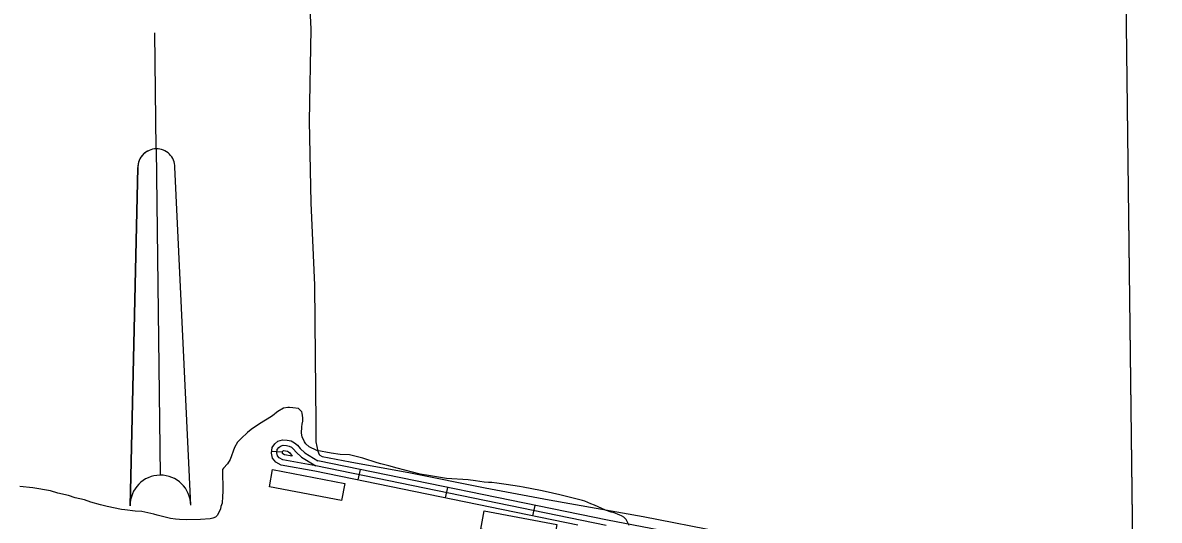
# Model space of a CAD drawing. Extents: x 3683402 to 3721514, y 487807 to 513565.
# Drawn here: x 3716057 to 3719244, y 508685 to 510081 of the extents above; entities that cross this region are included whole.
import ezdxf

# ---------------------------------------------------------------- set-up
doc = ezdxf.new("R2010")
doc.units = 0
for name, color, linetype in [('V-ANNO-SYMB', 7, 'Continuous'), ('V-BLDG-OTLN', 7, 'Continuous'), ('V-GRID-FRAM', 7, 'Continuous'), ('V-ROAD-CNTR', 7, 'Continuous'), ('V-SITE-VEGE', 7, 'Continuous'), ('V-TOPO-SHOR', 7, 'Continuous')]:
    doc.layers.add(name, color=color, linetype=linetype)

msp = doc.modelspace()

# ---------------------------------------------------------------- linework, layer by layer
at = {"layer": 'V-ANNO-SYMB'}
for p, q in [((3716431.3, 509726.9), (3716427.6, 510051.8)), ((3716431.3, 509726.9), (3716442, 508811.9)), ((3716431.3, 509726.9), (3716442, 508811.9)), ((3716358, 508725.9), (3716379.9, 509674.3)), ((3716379.9, 509674.3), (3716358, 508725.9)), ((3716527.9, 508727.9), (3716483.9, 509675.5))]:
    msp.add_line(p, q, dxfattribs=at)
for centre, radius, start, end in [((3716431.9, 509674.9), 52, 90.6627, 180.666), ((3716431.9, 509674.9), 52, 90.6693, 180.666), ((3716431.9, 509674.9), 52, 0.666, 90.6693), ((3716443, 508726.9), 85, 90.666, 180.666), ((3716443, 508726.9), 85, 90.666, 180.666), ((3716443, 508726.9), 85, 0.666, 90.666), ((3716443, 508726.9), 85, 0.666, 90.666)]:
    msp.add_arc(centre, radius, start, end, dxfattribs=at)
at = {"layer": 'V-BLDG-OTLN'}
for points in [[(3716757.8, 508828), (3716960.4, 508788.8), (3716951, 508740.4), (3716748.5, 508779.6)], [(3717350.9, 508711.5), (3717554.8, 508673.6), (3717545.4, 508622.8), (3717341.5, 508660.7)]]:
    msp.add_lwpolyline(points, close=True, dxfattribs=at)
at = {"layer": 'V-GRID-FRAM'}
msp.add_lwpolyline([(3687448, 511403.5), (3719130.8, 511772.1), (3719350.3, 493590.7), (3687651.7, 493221.8), (3687448, 511403.5)], dxfattribs=at)
at = {"layer": 'V-ROAD-CNTR'}
for p, q in [((3716755.2, 508879.3), (3716785.2, 508877)), ((3716997.8, 508798.4), (3717003.9, 508827.8)), ((3717242.7, 508748.1), (3717248.8, 508777.5)), ((3717487.6, 508697.8), (3717493.6, 508727.2))]:
    msp.add_line(p, q, dxfattribs=at)
for points in [[(3717613.5, 508671.9), (3716875.8, 508823.4), (3716781.2, 508840.2), (3716766.4, 508848.4), (3716757.2, 508859.6), (3716754.8, 508873.8), (3716756, 508889), (3716764.3, 508900.1), (3716772.2, 508906.8), (3716785.8, 508911.1), (3716798.4, 508910.1), (3716809.8, 508907.8), (3716819.1, 508902.6), (3716827.5, 508895.6), (3716834.5, 508886.3), (3716848, 508874.5), (3716884.2, 508852.3)], [(3717693.4, 508670.8), (3716878.6, 508838.2), (3716786.3, 508854.5), (3716776.2, 508860.2), (3716771.3, 508866.1), (3716769.9, 508874.5), (3716770.6, 508883.5), (3716775.3, 508889.8), (3716779.6, 508893.4), (3716787.5, 508895.9), (3716796.3, 508895.2), (3716804.5, 508893.5), (3716810.6, 508890.1), (3716816.6, 508885.2), (3716823.4, 508876.1), (3716839.1, 508862.3), (3716878.6, 508838.2)], [(3716812.9, 508865), (3716791.4, 508868.8), (3716786, 508871.9), (3716785.4, 508872.5), (3716785, 508875.1), (3716785.2, 508878), (3716786.3, 508879.4), (3716787, 508880), (3716789.3, 508880.7), (3716794.2, 508880.3), (3716799.2, 508879.3), (3716802.1, 508877.7), (3716805.6, 508874.8), (3716812.9, 508865)], [(3718833.9, 507811.5), (3718839.1, 507862.6), (3718840.6, 507881.1), (3718836.6, 507900.7), (3718829.8, 507920), (3718616, 508374.8), (3718590.6, 508403), (3718572.8, 508424.9), (3718545.8, 508450.1), (3718517.4, 508474.3), (3718483.6, 508498.7), (3718455.4, 508517.3), (3718430.2, 508529.6), (3718414.5, 508536.7), (3718394.2, 508543.2), (3718368.2, 508554.5), (3718299.3, 508569.5), (3717696.4, 508685.5), (3716884.2, 508852.3)]]:
    msp.add_lwpolyline(points, dxfattribs=at)
at = {"layer": 'V-SITE-VEGE'}
for p, q in [((3719137.9, 511188.9), (3719184.3, 507344.8)), ((3716788.4, 509000.2), (3716771.9, 508990.5)), ((3716799.9, 509001.4), (3716788.4, 509000.2)), ((3716805.1, 509001.5), (3716799.9, 509001.4)), ((3716814.5, 509000.6), (3716805.1, 509001.5)), ((3716830.2, 508998.8), (3716814.5, 509000.6)), ((3716754.4, 508976.6), (3716737.8, 508965.9)), ((3716761.6, 508982), (3716754.4, 508976.6)), ((3716763.6, 508984.1), (3716761.6, 508982)), ((3716771.9, 508990.5), (3716763.6, 508984.1)), ((3716839.8, 508989.5), (3716830.2, 508998.8)), ((3716840.9, 508985.4), (3716839.8, 508989.5)), ((3716842.1, 508972.9), (3716840.9, 508985.4)), ((3716842.3, 508963.5), (3716842.1, 508972.9)), ((3716697.6, 508940.2), (3716687.3, 508931.7)), ((3716721.3, 508956.2), (3716697.6, 508940.2)), ((3716737.8, 508965.9), (3716721.3, 508956.2)), ((3716838.7, 508930), (3716839.4, 508947.8)), ((3716839.4, 508947.8), (3716840.3, 508955.1)), ((3716840.3, 508955.1), (3716842.3, 508963.5)), ((3716659.5, 508904.1), (3716650.4, 508889.3)), ((3716669.8, 508914.7), (3716659.5, 508904.1)), ((3716687.3, 508931.7), (3716669.8, 508914.7)), ((3716840.9, 508919.6), (3716838.7, 508930)), ((3716847.4, 508905.1), (3716840.9, 508919.6)), ((3716850.7, 508899.9), (3716847.4, 508905.1)), ((3716650.4, 508889.3), (3716638.4, 508855.7)), ((3716860.2, 508891.7), (3716850.7, 508899.9)), ((3716881.3, 508880.6), (3716860.2, 508891.7)), ((3716922.1, 508874), (3716881.3, 508880.6)), ((3716947.2, 508870.2), (3716922.1, 508874)), ((3716631.3, 508844.1), (3716620, 508831.4)), ((3716638.4, 508855.7), (3716631.3, 508844.1)), ((3716973.3, 508868.6), (3716947.2, 508870.2)), ((3717011.1, 508859.8), (3716973.3, 508868.6)), ((3717051, 508846.9), (3717011.1, 508859.8)), ((3717061.4, 508843.9), (3717051, 508846.9)), ((3717083.5, 508838), (3717061.4, 508843.9)), ((3716620, 508831.4), (3716616.9, 508828.2)), ((3716616.9, 508828.2), (3716618, 508765.6)), ((3717106.6, 508831.1), (3717083.5, 508838)), ((3717171.6, 508814.5), (3717106.6, 508831.1)), ((3717200.9, 508809.7), (3717171.6, 508814.5)), ((3717244.9, 508802.1), (3717200.9, 508809.7)), ((3716085.3, 508776.5), (3716048.7, 508780.1)), ((3716134.6, 508767.9), (3716085.3, 508776.5)), ((3717306.5, 508799), (3717244.9, 508802.1)), ((3717326.4, 508796.2), (3717306.5, 508799)), ((3717350.5, 508792.4), (3717326.4, 508796.2)), ((3717363, 508791.6), (3717350.5, 508792.4)), ((3717372.4, 508791.7), (3717363, 508791.6)), ((3717386, 508789.8), (3717372.4, 508791.7)), ((3717412.2, 508786.1), (3717386, 508789.8)), ((3717449.8, 508780.5), (3717412.2, 508786.1)), ((3717460.3, 508778.6), (3717449.8, 508780.5)), ((3717508.5, 508768.9), (3717460.3, 508778.6)), ((3716155.6, 508761), (3716134.6, 508767.9)), ((3716184.9, 508755.2), (3716155.6, 508761)), ((3716203.8, 508748.2), (3716184.9, 508755.2)), ((3716230, 508742.4), (3716203.8, 508748.2)), ((3716617.2, 508752), (3716616.4, 508733.2)), ((3716618, 508765.6), (3716617.2, 508752)), ((3717522.1, 508766), (3717508.5, 508768.9)), ((3717563, 508756.3), (3717522.1, 508766)), ((3717589.2, 508750.4), (3717563, 508756.3)), ((3717627, 508740.6), (3717589.2, 508750.4)), ((3716247.8, 508736.4), (3716230, 508742.4)), ((3716275.1, 508728.5), (3716247.8, 508736.4)), ((3716294, 508723.6), (3716275.1, 508728.5)), ((3716333.8, 508715.9), (3716294, 508723.6)), ((3716343.2, 508715), (3716333.8, 508715.9)), ((3716372.5, 508711.3), (3716343.2, 508715)), ((3716611.5, 508717.4), (3716603.4, 508699.5)), ((3716612.4, 508723.7), (3716611.5, 508717.4)), ((3716616.4, 508733.2), (3716612.4, 508723.7)), ((3717633.3, 508738.6), (3717627, 508740.6)), ((3717650.1, 508731.6), (3717633.3, 508738.6)), ((3717660.6, 508727.6), (3717650.1, 508731.6)), ((3717691.1, 508713.5), (3717660.6, 508727.6)), ((3717706.8, 508708.5), (3717691.1, 508713.5)), ((3716391.3, 508709.6), (3716372.5, 508711.3)), ((3716424.8, 508702.8), (3716391.3, 508709.6)), ((3716434.3, 508699.8), (3716424.8, 508702.8)), ((3716444.8, 508696.9), (3716434.3, 508699.8)), ((3716460.5, 508693), (3716444.8, 508696.9)), ((3716471, 508690), (3716460.5, 508693)), ((3716485.6, 508688.2), (3716471, 508690)), ((3716496.1, 508687.3), (3716485.6, 508688.2)), ((3716516, 508686.6), (3716496.1, 508687.3)), ((3716555.6, 508687.2), (3716516, 508686.6)), ((3716582.7, 508689.8), (3716555.6, 508687.2)), ((3716590, 508691), (3716582.7, 508689.8)), ((3716597.3, 508694.2), (3716590, 508691)), ((3716603.4, 508699.5), (3716597.3, 508694.2)), ((3717715.2, 508706.6), (3717706.8, 508708.5)), ((3717724.7, 508702.6), (3717715.2, 508706.6)), ((3717731, 508699.6), (3717724.7, 508702.6)), ((3717736.3, 508697.6), (3717731, 508699.6)), ((3717742.6, 508694.5), (3717736.3, 508697.6)), ((3717749, 508687.3), (3717742.6, 508694.5)), ((3717757.6, 508670.8), (3717749, 508687.3))]:
    msp.add_line(p, q, dxfattribs=at)
at = {"layer": 'V-TOPO-SHOR'}
msp.add_lwpolyline([(3716853.8, 510289.3), (3716864.5, 510062.4), (3716859.8, 509804.7), (3716865.1, 509575.2), (3716875.6, 509344.5), (3716877.3, 509144.2), (3716878.7, 508960), (3716879.3, 508905.7), (3716884.2, 508878.7), (3716887.8, 508870.2), (3716889.8, 508868), (3716896.2, 508864.6), (3716974.7, 508849), (3717144.7, 508818.7), (3717353.4, 508776.3), (3717533.3, 508742.7), (3717797.1, 508695.5), (3718016.9, 508653.3)], dxfattribs=at)

doc.saveas('drawing.dxf')
